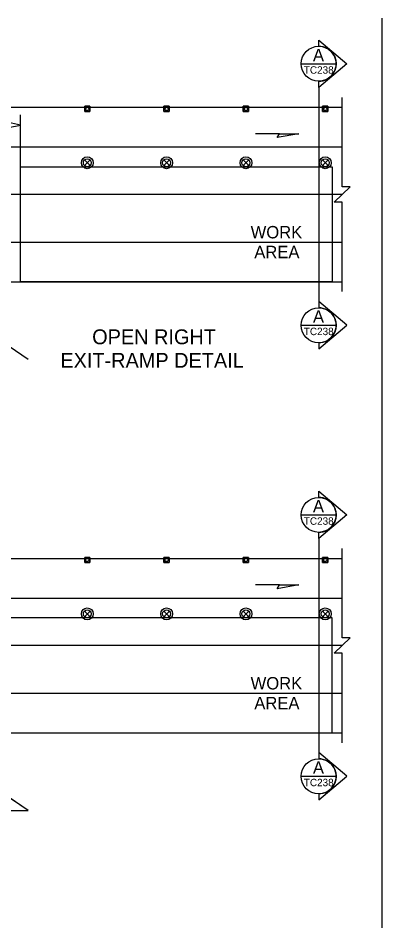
# Model space of a CAD drawing. Extents: x 99999 to 100116, y 99995 to 100013.
# Drawn here: x 100044.94 to 100047.88, y 100001.58 to 100008.92 of the extents above; entities that cross this region are included whole.
import ezdxf

# ---------------------------------------------------------------- set-up
doc = ezdxf.new("R2010")
doc.units = 0
for name, color, linetype in [('RD_MK_LineEdgeYellow', 7, 'Continuous'), ('RD_MK_LineLane', 7, 'Continuous'), ('SH_DE_DetailHeading2Text', 7, 'Continuous'), ('SH_TI_WZSectionCut', 7, 'Continuous'), ('TR_WZ_TrafficCone', 7, 'Continuous'), ('TR_WZ_TrafficSafetyDrum', 7, 'Continuous'), ('TR_WZ_WorkAreaLabel', 7, 'Continuous'), ('TR_WZ_WorkZoneDetails', 7, 'Continuous')]:
    doc.layers.add(name, color=color, linetype=linetype)

msp = doc.modelspace()

# ---------------------------------------------------------------- linework, layer by layer
at = {"layer": 'RD_MK_LineEdgeYellow'}
for p, q in [((100040.32, 100007.8789), (100047.555, 100007.8789)), ((100044.0968, 100007.1109), (100047.555, 100007.1109)), ((100040.32, 100004.238), (100047.555, 100004.238)), ((100044.0968, 100003.47), (100047.555, 100003.47))]:
    msp.add_line(p, q, dxfattribs=at)
at = {"layer": 'RD_MK_LineLane'}
for points in [[(100047.555, 100007.4949), (100040.32, 100007.4949)], [(100047.555, 100003.854), (100040.32, 100003.854)]]:
    msp.add_lwpolyline(points, dxfattribs=at)
at = {"layer": 'SH_TI_WZSectionCut'}
for p, q in [((100047.3657, 100008.6913), (100047.3657, 100008.7412)), ((100047.3657, 100008.7412), (100047.5938, 100008.55)), ((100047.5938, 100008.55), (100047.3657, 100008.3589)), ((100047.3657, 100008.3589), (100047.3657, 100008.4088)), ((100047.3657, 100008.3589), (100047.3657, 100006.6309)), ((100047.3657, 100006.6309), (100047.3657, 100006.581)), ((100047.5939, 100006.4398), (100047.3657, 100006.6309)), ((100047.3657, 100006.2486), (100047.5939, 100006.4398)), ((100047.3657, 100006.2985), (100047.3657, 100006.2486)), ((100047.3657, 100005.0503), (100047.3657, 100005.1002)), ((100047.3657, 100005.1002), (100047.5938, 100004.9091)), ((100047.5938, 100004.9091), (100047.3657, 100004.718)), ((100047.3657, 100004.718), (100047.3657, 100004.7679)), ((100047.3657, 100004.718), (100047.3657, 100002.99)), ((100047.3657, 100002.99), (100047.3657, 100002.94)), ((100047.5939, 100002.7988), (100047.3657, 100002.99)), ((100047.3657, 100002.6077), (100047.5939, 100002.7988)), ((100047.3657, 100002.6576), (100047.3657, 100002.6077))]:
    msp.add_line(p, q, dxfattribs=at)
for points in [[(100047.2245, 100008.5501), (100047.5069, 100008.5501)], [(100047.2245, 100006.4398), (100047.5069, 100006.4398)], [(100047.2245, 100004.9091), (100047.5069, 100004.9091)], [(100047.2245, 100002.7988), (100047.5069, 100002.7988)]]:
    msp.add_lwpolyline(points, dxfattribs=at)
for centre in [(100047.3657, 100008.55), (100047.3657, 100006.4398), (100047.3657, 100004.9091), (100047.3657, 100002.7988)]:
    msp.add_circle(centre, 0.1412, dxfattribs=at)
for centre in [(100047.3657, 100008.55), (100047.3657, 100006.4398), (100047.3657, 100004.9091), (100047.3657, 100002.7988)]:
    msp.add_arc(centre, 0.1412, 269.99779, 90.00221, dxfattribs=at)
at = {"layer": 'TR_WZ_TrafficCone'}
for points in [[(100045.4776, 100008.2069), (100045.5203, 100008.2069), (100045.5203, 100008.1642), (100045.4776, 100008.1642), (100045.4776, 100008.2069)], [(100045.4776, 100008.1642), (100045.5203, 100008.1642), (100045.5203, 100008.2069), (100045.4776, 100008.2069), (100045.4776, 100008.1642)], [(100046.1176, 100008.2069), (100046.1603, 100008.2069), (100046.1603, 100008.1642), (100046.1176, 100008.1642), (100046.1176, 100008.2069)], [(100046.1176, 100008.1642), (100046.1603, 100008.1642), (100046.1603, 100008.2069), (100046.1176, 100008.2069), (100046.1176, 100008.1642)], [(100046.7576, 100008.2069), (100046.8003, 100008.2069), (100046.8003, 100008.1642), (100046.7576, 100008.1642), (100046.7576, 100008.2069)], [(100046.7576, 100008.1642), (100046.8003, 100008.1642), (100046.8003, 100008.2069), (100046.7576, 100008.2069), (100046.7576, 100008.1642)], [(100047.3976, 100008.2069), (100047.4403, 100008.2069), (100047.4403, 100008.1642), (100047.3976, 100008.1642), (100047.3976, 100008.2069)], [(100047.3976, 100008.1642), (100047.4403, 100008.1642), (100047.4403, 100008.2069), (100047.3976, 100008.2069), (100047.3976, 100008.1642)], [(100045.4776, 100004.566), (100045.5203, 100004.566), (100045.5203, 100004.5233), (100045.4776, 100004.5233), (100045.4776, 100004.566)], [(100045.4776, 100004.5233), (100045.5203, 100004.5233), (100045.5203, 100004.566), (100045.4776, 100004.566), (100045.4776, 100004.5233)], [(100046.1176, 100004.566), (100046.1603, 100004.566), (100046.1603, 100004.5233), (100046.1176, 100004.5233), (100046.1176, 100004.566)], [(100046.1176, 100004.5233), (100046.1603, 100004.5233), (100046.1603, 100004.566), (100046.1176, 100004.566), (100046.1176, 100004.5233)], [(100046.7576, 100004.566), (100046.8003, 100004.566), (100046.8003, 100004.5233), (100046.7576, 100004.5233), (100046.7576, 100004.566)], [(100046.7576, 100004.5233), (100046.8003, 100004.5233), (100046.8003, 100004.566), (100046.7576, 100004.566), (100046.7576, 100004.5233)], [(100047.3976, 100004.566), (100047.4403, 100004.566), (100047.4403, 100004.5233), (100047.3976, 100004.5233), (100047.3976, 100004.566)], [(100047.3976, 100004.5233), (100047.4403, 100004.5233), (100047.4403, 100004.566), (100047.3976, 100004.566), (100047.3976, 100004.5233)]]:
    msp.add_lwpolyline(points, dxfattribs=at)
for centre in [(100045.4989, 100008.1856), (100046.1389, 100008.1856), (100046.7789, 100008.1856), (100047.4189, 100008.1856), (100045.4989, 100004.5446), (100046.1389, 100004.5446), (100046.7789, 100004.5446), (100047.4189, 100004.5446)]:
    msp.add_circle(centre, 0.0133, dxfattribs=at)
at = {"layer": 'TR_WZ_TrafficSafetyDrum'}
for p, q in [((100045.4763, 100007.7735), (100045.5215, 100007.7283)), ((100045.5215, 100007.7735), (100045.4763, 100007.7283)), ((100046.1163, 100007.7735), (100046.1615, 100007.7283)), ((100046.1615, 100007.7735), (100046.1163, 100007.7283)), ((100046.7563, 100007.7735), (100046.8015, 100007.7283)), ((100046.8015, 100007.7735), (100046.7563, 100007.7283)), ((100047.3963, 100007.7735), (100047.4415, 100007.7283)), ((100047.4415, 100007.7735), (100047.3963, 100007.7283)), ((100045.4763, 100004.1326), (100045.5215, 100004.0873)), ((100045.5215, 100004.1326), (100045.4763, 100004.0873)), ((100046.1163, 100004.1326), (100046.1615, 100004.0873)), ((100046.1615, 100004.1326), (100046.1163, 100004.0873)), ((100046.7563, 100004.1326), (100046.8015, 100004.0873)), ((100046.8015, 100004.1326), (100046.7563, 100004.0873)), ((100047.3963, 100004.1326), (100047.4415, 100004.0873)), ((100047.4415, 100004.1326), (100047.3963, 100004.0873))]:
    msp.add_line(p, q, dxfattribs=at)
for centre, radius in [((100045.4989, 100007.7509), 0.048), ((100045.4989, 100007.7509), 0.048), ((100045.4989, 100007.7509), 0.032), ((100046.1389, 100007.7509), 0.048), ((100046.1389, 100007.7509), 0.048), ((100046.1389, 100007.7509), 0.032), ((100046.7789, 100007.7509), 0.048), ((100046.7789, 100007.7509), 0.048), ((100046.7789, 100007.7509), 0.032), ((100047.4189, 100007.7509), 0.048), ((100047.4189, 100007.7509), 0.048), ((100047.4189, 100007.7509), 0.032), ((100045.4989, 100004.11), 0.048), ((100045.4989, 100004.11), 0.048), ((100045.4989, 100004.11), 0.032), ((100046.1389, 100004.11), 0.048), ((100046.1389, 100004.11), 0.048), ((100046.1389, 100004.11), 0.032), ((100046.7789, 100004.11), 0.048), ((100046.7789, 100004.11), 0.048), ((100046.7789, 100004.11), 0.032), ((100047.4189, 100004.11), 0.048), ((100047.4189, 100004.11), 0.048), ((100047.4189, 100004.11), 0.032)]:
    msp.add_circle(centre, radius, dxfattribs=at)
at = {"layer": 'TR_WZ_WorkZoneDetails'}
for p, q in [((100047.875, 100008.9181), (100047.875, 100001.5759)), ((100040.32, 100008.1989), (100047.555, 100008.1989)), ((100040.32, 100008.1989), (100047.555, 100008.1989)), ((100044.9608, 100007.7189), (100044.9608, 100008.1373)), ((100047.0492, 100007.985), (100046.8563, 100007.985)), ((100045.0213, 100006.1639), (100044.0968, 100006.7909)), ((100044.0968, 100006.7909), (100047.555, 100006.7909)), ((100040.32, 100004.558), (100047.555, 100004.558)), ((100047.0492, 100004.344), (100046.8563, 100004.344)), ((100045.0213, 100002.523), (100044.0968, 100003.15)), ((100044.0968, 100003.15), (100047.555, 100003.15))]:
    msp.add_line(p, q, dxfattribs=at)
for points in [[(100047.555, 100006.7109), (100047.555, 100007.433), (100047.491, 100007.433), (100047.619, 100007.5569), (100047.555, 100007.5569), (100047.555, 100008.2789)], [(100047.555, 100003.07), (100047.555, 100003.792), (100047.491, 100003.792), (100047.619, 100003.9159), (100047.555, 100003.9159), (100047.555, 100004.638)]]:
    msp.add_lwpolyline(points, dxfattribs=at)
for points in [[(100044.9608, 100008.0559), (100044.8625, 100008.0751), (100044.867, 100008.0559), (100044.8625, 100008.0366)], [(100047.2065, 100007.985), (100047.0314, 100007.9541), (100047.0492, 100007.985)], [(100044.9608, 100006.7909), (100044.9608, 100007.7189), (100047.475, 100007.7189), (100047.475, 100006.7909)], [(100047.2065, 100004.344), (100047.0314, 100004.3132), (100047.0492, 100004.344)], [(100040.4, 100003.15), (100042.6438, 100003.15), (100043.5728, 100002.523), (100045.0213, 100002.523), (100044.0968, 100003.15), (100045.8504, 100003.15), (100047.475, 100003.15), (100047.475, 100004.078), (100040.4, 100004.078)]]:
    msp.add_lwpolyline(points, close=True, dxfattribs=at)

# ---------------------------------------------------------------- texts
at = {"layer": 'SH_DE_DetailHeading2Text'}
for s, p in [('OPEN RIGHT', (100045.5382, 100006.2863)), ('EXIT-RAMP DETAIL', (100045.2814, 100006.0963))]:
    msp.add_text(s, height=0.12, rotation=360, dxfattribs=at).set_placement(p)
at = {"layer": 'SH_TI_WZSectionCut'}
for s, height, rotation, p in [('A', 0.1, 0.00995, (100047.3195, 100008.5707)), ('TC238', 0.06, 360, (100047.2459, 100008.4701)), ('A', 0.1, 0.00995, (100047.3195, 100006.4604)), ('TC238', 0.06, 360, (100047.2459, 100006.3598)), ('A', 0.1, 0.00995, (100047.3195, 100004.9297)), ('TC238', 0.06, 360, (100047.2459, 100004.8291)), ('A', 0.1, 0.00995, (100047.3195, 100002.8195)), ('TC238', 0.06, 360, (100047.2459, 100002.7188))]:
    msp.add_text(s, height=height, rotation=rotation, dxfattribs=at).set_placement(p)
at = {"layer": 'TR_WZ_WorkAreaLabel'}
for s, p in [('WORK', (100046.8169, 100007.1409)), ('AREA', (100046.8465, 100006.9809)), ('WORK', (100046.8169, 100003.5)), ('AREA', (100046.8465, 100003.34))]:
    msp.add_text(s, height=0.1, dxfattribs=at).set_placement(p)

doc.saveas('drawing.dxf')
